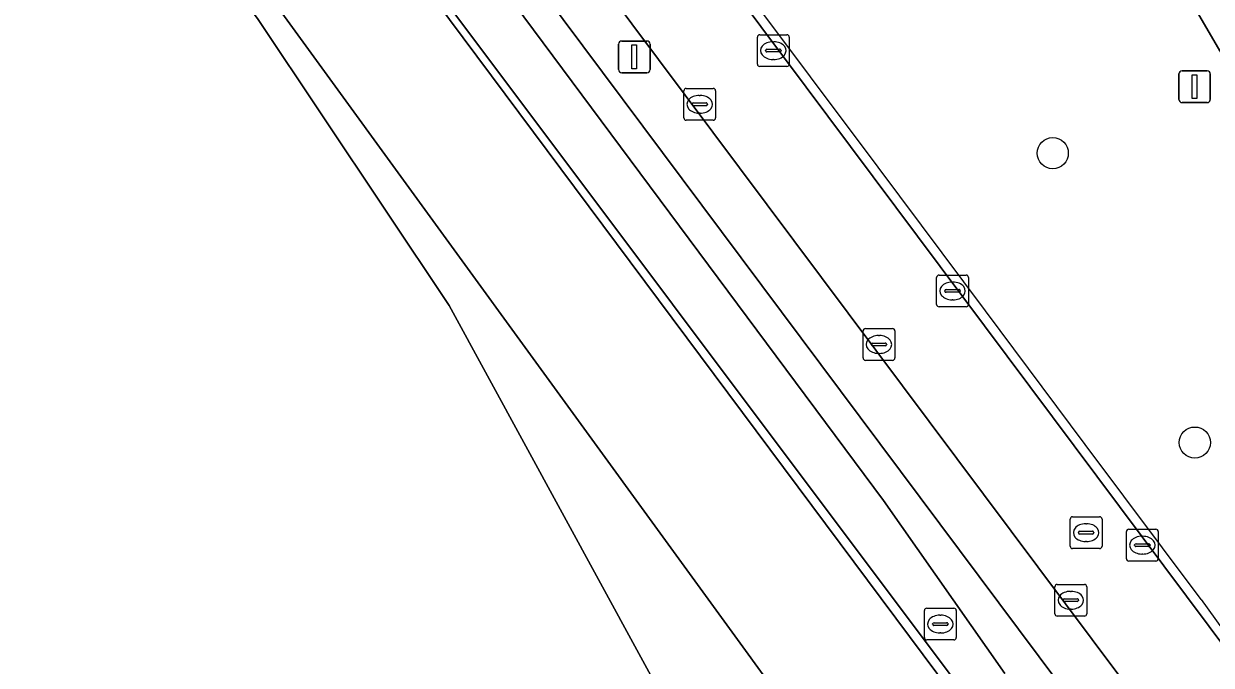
# Model space of a CAD drawing. Extents: x 161477 to 163040, y 383680 to 384871.
# Drawn here: x 162875.47 to 162912.82, y 384100.42 to 384120.61 of the extents above; entities that cross this region are included whole.
import ezdxf

# ---------------------------------------------------------------- set-up
doc = ezdxf.new("R2010")
doc.units = 0
for name, color, linetype in [('IMGEO_Berm_groen', 7, 'Continuous'), ('IMGEO_Boom', 7, 'Continuous'), ('IMGEO_Damwand', 7, 'Continuous'), ('IMGEO_Erf', 7, 'Continuous'), ('IMGEO_Fietspad_gesloten', 7, 'Continuous'), ('IMGEO_Gemengd_bos', 7, 'Continuous'), ('IMGEO_Greppel_droge_sloot', 7, 'Continuous'), ('IMGEO_Groenvoorziening', 7, 'Continuous'), ('IMGEO_Kolk', 7, 'Continuous'), ('IMGEO_Lichtmast', 7, 'Continuous'), ('IMGEO_Rijbaan_lokaal_gesloten', 7, 'Continuous'), ('IMGEO_Rioolput', 7, 'Continuous'), ('IMGEO_Verkeersbordpaal', 7, 'Continuous'), ('IMGEO_Voetpad_open', 7, 'Continuous')]:
    doc.layers.add(name, color=color, linetype=linetype)

msp = doc.modelspace()

# ---------------------------------------------------------------- linework, layer by layer
at = {"layer": 'IMGEO_Berm_groen'}
for points in [[(162905.075, 384098.982), (162873.063, 384141.95), (162869.641, 384145.516), (162866.447, 384148.545), (162861.93, 384152.448), (162861.019, 384154.754), (162861.21, 384155.099)], [(162852.254, 384152.905), (162859.064, 384148.322), (162861.519, 384146.513), (162867.609, 384141.183), (162873.086, 384135.255), (162876.02, 384131.389), (162904.482, 384092.204), (162906.049, 384090.74), (162911.015, 384086.099), (162945.826, 384034.431), (162947.978, 384036.222), (162951.942, 384039.522), (162924.943, 384075.44), (162924.348, 384074.968), (162922.275, 384073.476), (162920.619, 384075.677), (162922.703, 384077.166), (162923.238, 384077.552), (162911.778, 384093.171)], [(162877.908, 384147.651), (162879.249, 384146.276), (162881.766, 384143.154), (162936.676, 384069.611), (162939.169, 384071.004), (162937.626, 384073.878), (162920.788, 384105.411), (162913.085, 384119.757), (162909.809, 384125.408)]]:
    msp.add_lwpolyline(points, dxfattribs=at)
at = {"layer": 'IMGEO_Boom'}
for centre in [(162907.835, 384116.542), (162912.303, 384107.434)]:
    msp.add_circle(centre, 0.489, dxfattribs=at)
at = {"layer": 'IMGEO_Damwand'}
for points in [[(162912.498, 384102.495), (162908.856, 384107.373), (162905.715, 384111.58), (162902.34, 384116.101), (162898.087, 384121.796), (162894.497, 384126.604), (162891.054, 384131.215), (162885.633, 384138.476)], [(162912.498, 384102.495), (162913.174, 384101.565), (162913.813, 384100.685)]]:
    msp.add_lwpolyline(points, dxfattribs=at)
at = {"layer": 'IMGEO_Erf'}
msp.add_lwpolyline([(162904.38, 384083.243), (162902.869, 384086.016), (162901.928, 384087.743), (162888.849, 384111.749), (162882.842, 384120.753), (162872.662, 384134.547)], dxfattribs=at)
at = {"layer": 'IMGEO_Fietspad_gesloten'}
for points in [[(162944.125, 384059.667), (162936.676, 384069.611), (162881.766, 384143.154)], [(162878.377, 384142.332), (162937.22, 384063.568), (162954.425, 384040.799), (162955.323, 384041.308), (162944.986, 384060.17)]]:
    msp.add_lwpolyline(points, dxfattribs=at)
at = {"layer": 'IMGEO_Gemengd_bos'}
for points in [[(162911.015, 384086.099), (162906.049, 384090.74), (162904.482, 384092.204), (162876.02, 384131.389), (162873.086, 384135.255), (162867.609, 384141.183), (162861.519, 384146.513), (162859.064, 384148.322), (162852.254, 384152.905)], [(162872.662, 384134.547), (162882.842, 384120.753), (162888.849, 384111.749), (162901.928, 384087.743), (162902.869, 384086.016), (162904.38, 384083.243)]]:
    msp.add_lwpolyline(points, dxfattribs=at)
at = {"layer": 'IMGEO_Greppel_droge_sloot'}
for points in [[(162906.331, 384100.164), (162902.514, 384105.609), (162878.641, 384137.748)], [(162877.219, 384136.709), (162905.206, 384099.337)]]:
    msp.add_lwpolyline(points, dxfattribs=at)
at = {"layer": 'IMGEO_Groenvoorziening'}
for points in [[(162864.374, 384153.085), (162861.21, 384155.099), (162861.019, 384154.754), (162861.93, 384152.448), (162866.447, 384148.545), (162869.641, 384145.516), (162873.063, 384141.95), (162905.075, 384098.982)], [(162911.778, 384093.171), (162911.211, 384094.666), (162910.416, 384096.403), (162909.262, 384098.201), (162879.349, 384138.29)], [(162878.641, 384137.748), (162902.514, 384105.609), (162906.331, 384100.164)], [(162905.206, 384099.337), (162877.219, 384136.709)]]:
    msp.add_lwpolyline(points, dxfattribs=at)
at = {"layer": 'IMGEO_Kolk'}
for p, q in [((162898.545, 384119.343), (162898.545, 384120.195)), ((162898.62, 384120.269), (162899.472, 384120.269)), ((162899.033, 384120.049), (162899.058, 384120.049)), ((162899.546, 384120.195), (162899.546, 384119.343)), ((162898.804, 384119.763), (162898.804, 384119.775)), ((162899.242, 384119.726), (162898.844, 384119.726)), ((162898.847, 384119.812), (162899.245, 384119.812)), ((162899.288, 384119.775), (162899.288, 384119.763)), ((162899.472, 384119.269), (162898.62, 384119.269)), ((162899.056, 384119.489), (162899.031, 384119.489)), ((162896.23, 384117.653), (162896.23, 384118.505)), ((162896.305, 384118.579), (162897.157, 384118.579)), ((162897.231, 384118.505), (162897.231, 384117.653)), ((162896.718, 384118.359), (162896.743, 384118.359)), ((162896.489, 384118.073), (162896.489, 384118.085)), ((162896.927, 384118.036), (162896.529, 384118.036)), ((162896.532, 384118.122), (162896.93, 384118.122)), ((162896.741, 384117.799), (162896.716, 384117.799)), ((162896.973, 384118.085), (162896.973, 384118.073)), ((162897.157, 384117.579), (162896.305, 384117.579)), ((162904.182, 384111.779), (162904.182, 384112.631)), ((162904.257, 384112.705), (162905.109, 384112.705)), ((162905.183, 384112.631), (162905.183, 384111.779)), ((162904.441, 384112.199), (162904.441, 384112.211)), ((162904.879, 384112.162), (162904.481, 384112.162)), ((162904.484, 384112.248), (162904.882, 384112.248)), ((162904.67, 384112.485), (162904.695, 384112.485)), ((162904.925, 384112.211), (162904.925, 384112.199)), ((162904.693, 384111.925), (162904.668, 384111.925)), ((162905.109, 384111.705), (162904.257, 384111.705)), ((162901.868, 384110.095), (162901.868, 384110.947)), ((162901.943, 384111.021), (162902.795, 384111.021)), ((162902.356, 384110.801), (162902.381, 384110.801)), ((162902.869, 384110.947), (162902.869, 384110.095)), ((162902.127, 384110.515), (162902.127, 384110.527)), ((162902.565, 384110.478), (162902.167, 384110.478)), ((162902.17, 384110.564), (162902.568, 384110.564)), ((162902.611, 384110.527), (162902.611, 384110.515)), ((162902.795, 384110.021), (162901.943, 384110.021)), ((162902.379, 384110.241), (162902.354, 384110.241)), ((162910.226, 384104.705), (162911.078, 384104.705)), ((162910.151, 384103.779), (162910.151, 384104.631)), ((162910.639, 384104.485), (162910.664, 384104.485)), ((162911.152, 384104.631), (162911.152, 384103.779)), ((162910.41, 384104.199), (162910.41, 384104.211)), ((162910.848, 384104.162), (162910.45, 384104.162)), ((162910.453, 384104.248), (162910.851, 384104.248)), ((162910.894, 384104.211), (162910.894, 384104.199)), ((162911.078, 384103.705), (162910.226, 384103.705)), ((162910.662, 384103.925), (162910.637, 384103.925)), ((162907.901, 384102.045), (162907.901, 384102.897)), ((162907.976, 384102.971), (162908.828, 384102.971)), ((162908.902, 384102.897), (162908.902, 384102.045)), ((162908.16, 384102.465), (162908.16, 384102.477)), ((162908.203, 384102.514), (162908.601, 384102.514)), ((162908.389, 384102.751), (162908.414, 384102.751)), ((162908.644, 384102.477), (162908.644, 384102.465)), ((162903.798, 384101.295), (162903.798, 384102.147)), ((162903.873, 384102.221), (162904.725, 384102.221)), ((162904.799, 384102.147), (162904.799, 384101.295)), ((162908.598, 384102.428), (162908.2, 384102.428)), ((162908.412, 384102.191), (162908.387, 384102.191)), ((162904.057, 384101.715), (162904.057, 384101.727)), ((162904.1, 384101.764), (162904.498, 384101.764)), ((162904.286, 384102.001), (162904.311, 384102.001)), ((162904.541, 384101.727), (162904.541, 384101.715)), ((162908.828, 384101.971), (162907.976, 384101.971)), ((162904.495, 384101.678), (162904.097, 384101.678)), ((162904.309, 384101.441), (162904.284, 384101.441)), ((162904.725, 384101.221), (162903.873, 384101.221))]:
    msp.add_line(p, q, dxfattribs=at)
for points in [[(162898.545, 384119.343), (162898.545, 384120.195)], [(162898.62, 384120.269), (162899.472, 384120.269)], [(162899.546, 384120.195), (162899.546, 384119.343)], [(162899.472, 384119.269), (162898.62, 384119.269)], [(162896.23, 384117.653), (162896.23, 384118.505)], [(162896.305, 384118.579), (162897.157, 384118.579)], [(162897.231, 384118.505), (162897.231, 384117.653)], [(162897.157, 384117.579), (162896.305, 384117.579)], [(162904.182, 384111.779), (162904.182, 384112.631)], [(162904.257, 384112.705), (162905.109, 384112.705)], [(162905.183, 384112.631), (162905.183, 384111.779)], [(162905.109, 384111.705), (162904.257, 384111.705)], [(162901.868, 384110.095), (162901.868, 384110.947)], [(162901.943, 384111.021), (162902.795, 384111.021)], [(162902.869, 384110.947), (162902.869, 384110.095)], [(162902.795, 384110.021), (162901.943, 384110.021)], [(162910.226, 384104.705), (162911.078, 384104.705)], [(162910.151, 384103.779), (162910.151, 384104.631)], [(162911.152, 384104.631), (162911.152, 384103.779)], [(162911.078, 384103.705), (162910.226, 384103.705)], [(162907.901, 384102.045), (162907.901, 384102.897)], [(162907.976, 384102.971), (162908.828, 384102.971)], [(162908.902, 384102.897), (162908.902, 384102.045)], [(162903.798, 384101.295), (162903.798, 384102.147)], [(162903.873, 384102.221), (162904.725, 384102.221)], [(162904.799, 384102.147), (162904.799, 384101.295)], [(162908.828, 384101.971), (162907.976, 384101.971)], [(162904.725, 384101.221), (162903.873, 384101.221)]]:
    msp.add_lwpolyline(points, dxfattribs=at)
for centre, radius, start, end in [((162898.622, 384120.193), 0.0765, 91.552, 178.448), ((162898.622, 384120.193), 0.0765, 91.552, 178.448), ((162899.47, 384120.193), 0.0765, 1.552, 88.448), ((162899.47, 384120.193), 0.0765, 1.552, 88.448), ((162898.844, 384119.772), 0.0403, 85.8775, 175.7526), ((162898.841, 384119.762), 0.0366, 178.938, 274.7102), ((162899.245, 384119.769), 0.043, 264.8664, 352.4533), ((162899.249, 384119.774), 0.0386, 1.7309, 96.639), ((162898.622, 384119.345), 0.0765, 181.552, 268.448), ((162898.622, 384119.345), 0.0765, 181.552, 268.448), ((162899.47, 384119.345), 0.0765, 271.552, 358.448), ((162899.47, 384119.345), 0.0765, 271.552, 358.448), ((162896.307, 384118.503), 0.0765, 91.552, 178.448), ((162896.307, 384118.503), 0.0765, 91.552, 178.448), ((162897.155, 384118.503), 0.0765, 1.552, 88.448), ((162897.155, 384118.503), 0.0765, 1.552, 88.448), ((162896.529, 384118.082), 0.0403, 85.8775, 175.7526), ((162896.526, 384118.072), 0.0366, 178.938, 274.7102), ((162896.93, 384118.079), 0.043, 264.8664, 352.4533), ((162896.934, 384118.084), 0.0386, 1.7309, 96.639), ((162896.307, 384117.655), 0.0765, 181.552, 268.448), ((162896.307, 384117.655), 0.0765, 181.552, 268.448), ((162897.155, 384117.655), 0.0765, 271.552, 358.448), ((162897.155, 384117.655), 0.0765, 271.552, 358.448), ((162904.259, 384112.629), 0.0765, 91.552, 178.448), ((162904.259, 384112.629), 0.0765, 91.552, 178.448), ((162905.107, 384112.629), 0.0765, 1.552, 88.448), ((162905.107, 384112.629), 0.0765, 1.552, 88.448), ((162904.481, 384112.208), 0.0403, 85.8775, 175.7526), ((162904.478, 384112.198), 0.0366, 178.938, 274.7102), ((162904.882, 384112.205), 0.043, 264.8664, 352.4533), ((162904.886, 384112.21), 0.0386, 1.7309, 96.639), ((162904.259, 384111.781), 0.0765, 181.552, 268.448), ((162904.259, 384111.781), 0.0765, 181.552, 268.448), ((162905.107, 384111.781), 0.0765, 271.552, 358.448), ((162905.107, 384111.781), 0.0765, 271.552, 358.448), ((162901.945, 384110.945), 0.0765, 91.552, 178.448), ((162901.945, 384110.945), 0.0765, 91.552, 178.448), ((162902.793, 384110.945), 0.0765, 1.552, 88.448), ((162902.793, 384110.945), 0.0765, 1.552, 88.448), ((162902.167, 384110.524), 0.0403, 85.8775, 175.7526), ((162902.164, 384110.514), 0.0366, 178.938, 274.7102), ((162902.568, 384110.521), 0.043, 264.8664, 352.4533), ((162902.572, 384110.526), 0.0386, 1.7309, 96.639), ((162901.945, 384110.097), 0.0765, 181.552, 268.448), ((162901.945, 384110.097), 0.0765, 181.552, 268.448), ((162902.793, 384110.097), 0.0765, 271.552, 358.448), ((162902.793, 384110.097), 0.0765, 271.552, 358.448), ((162910.228, 384104.629), 0.0765, 91.552, 178.448), ((162910.228, 384104.629), 0.0765, 91.552, 178.448), ((162911.076, 384104.629), 0.0765, 1.552, 88.448), ((162911.076, 384104.629), 0.0765, 1.552, 88.448), ((162910.45, 384104.208), 0.0403, 85.8775, 175.7526), ((162910.447, 384104.198), 0.0366, 178.938, 274.7102), ((162910.851, 384104.205), 0.043, 264.8664, 352.4533), ((162910.855, 384104.21), 0.0386, 1.7309, 96.639), ((162910.228, 384103.781), 0.0765, 181.552, 268.448), ((162910.228, 384103.781), 0.0765, 181.552, 268.448), ((162911.076, 384103.781), 0.0765, 271.552, 358.448), ((162911.076, 384103.781), 0.0765, 271.552, 358.448), ((162907.978, 384102.895), 0.0765, 91.552, 178.448), ((162907.978, 384102.895), 0.0765, 91.552, 178.448), ((162908.826, 384102.895), 0.0765, 1.552, 88.448), ((162908.826, 384102.895), 0.0765, 1.552, 88.448), ((162908.2, 384102.474), 0.0403, 85.8775, 175.7526), ((162908.197, 384102.464), 0.0366, 178.938, 274.7102), ((162908.601, 384102.471), 0.043, 264.8664, 352.4533), ((162908.605, 384102.476), 0.0386, 1.7309, 96.639), ((162903.875, 384102.145), 0.0765, 91.552, 178.448), ((162903.875, 384102.145), 0.0765, 91.552, 178.448), ((162904.723, 384102.145), 0.0765, 1.552, 88.448), ((162904.723, 384102.145), 0.0765, 1.552, 88.448), ((162904.097, 384101.724), 0.0403, 85.8775, 175.7526), ((162904.094, 384101.714), 0.0366, 178.938, 274.7102), ((162904.498, 384101.721), 0.043, 264.8664, 352.4533), ((162904.502, 384101.726), 0.0386, 1.7309, 96.639), ((162907.978, 384102.047), 0.0765, 181.552, 268.448), ((162907.978, 384102.047), 0.0765, 181.552, 268.448), ((162908.826, 384102.047), 0.0765, 271.552, 358.448), ((162908.826, 384102.047), 0.0765, 271.552, 358.448), ((162903.875, 384101.297), 0.0765, 181.552, 268.448), ((162903.875, 384101.297), 0.0765, 181.552, 268.448), ((162904.723, 384101.297), 0.0765, 271.552, 358.448), ((162904.723, 384101.297), 0.0765, 271.552, 358.448)]:
    msp.add_arc(centre, radius, start, end, dxfattribs=at)
for centre, major_axis, ratio, start_param, end_param in [((162899.032, 384119.769), (-0.387, 0.002), 0.722429, 4.712389, 7.853982), ((162899.057, 384119.769), (-0.39, 0.002), 0.717154, 1.570796, 4.712389), ((162896.717, 384118.079), (-0.387, 0.002), 0.722429, 4.712389, 7.853982), ((162896.742, 384118.079), (-0.39, 0.002), 0.717154, 1.570796, 4.712389), ((162904.669, 384112.205), (-0.387, 0.002), 0.722429, 4.712389, 7.853982), ((162904.694, 384112.205), (-0.39, 0.002), 0.717154, 1.570796, 4.712389), ((162902.355, 384110.521), (-0.387, 0.002), 0.722429, 4.712389, 7.853982), ((162902.38, 384110.521), (-0.39, 0.002), 0.717154, 1.570796, 4.712389), ((162910.638, 384104.205), (-0.387, 0.002), 0.722429, 4.712389, 7.853982), ((162910.663, 384104.205), (-0.39, 0.002), 0.717154, 1.570796, 4.712389), ((162908.388, 384102.471), (-0.387, 0.002), 0.722429, 4.712389, 7.853982), ((162908.413, 384102.471), (-0.39, 0.002), 0.717154, 1.570796, 4.712389), ((162904.285, 384101.721), (-0.387, 0.002), 0.722429, 4.712389, 7.853982), ((162904.31, 384101.721), (-0.39, 0.002), 0.717154, 1.570796, 4.712389)]:
    msp.add_ellipse(centre, major_axis=major_axis, ratio=ratio, start_param=start_param, end_param=end_param, dxfattribs=at)
at = {"layer": 'IMGEO_Lichtmast'}
for p, q in [((162894.278, 384120.071), (162895.068, 384120.071)), ((162895.068, 384120.071), (162894.278, 384120.071)), ((162894.178, 384119.171), (162894.178, 384119.971)), ((162894.178, 384119.971), (162894.178, 384119.171)), ((162895.168, 384119.971), (162895.168, 384119.171)), ((162895.168, 384119.171), (162895.168, 384119.971)), ((162895.068, 384119.071), (162894.278, 384119.071)), ((162894.278, 384119.071), (162895.068, 384119.071))]:
    msp.add_line(p, q, dxfattribs=at)
msp.add_lwpolyline([(162894.598, 384119.946), (162894.748, 384119.946), (162894.748, 384119.196), (162894.598, 384119.196), (162894.598, 384119.946)], dxfattribs=at)
for centre, start, end in [((162894.278, 384119.971), 90, 180), ((162894.278, 384119.971), 90, 180), ((162895.068, 384119.971), 0, 90), ((162895.068, 384119.971), 360, 90), ((162894.278, 384119.171), 180, 270), ((162894.278, 384119.171), 180, 270), ((162895.068, 384119.171), 270, 0), ((162895.068, 384119.171), 270, 0)]:
    msp.add_arc(centre, 0.1, start, end, dxfattribs=at)
at = {"layer": 'IMGEO_Rijbaan_lokaal_gesloten'}
msp.add_lwpolyline([(162944.7, 384074.163), (162932.721, 384095.239), (162909.809, 384125.408), (162913.085, 384119.757), (162920.788, 384105.411), (162937.626, 384073.878), (162939.169, 384071.004), (162941.442, 384066.786), (162944.986, 384060.17), (162955.323, 384041.308), (162957.398, 384042.431), (162969.101, 384020.75), (162973.137, 384020.416), (162966.222, 384033.254), (162960.898, 384043.133), (162960.653, 384043.587), (162960.411, 384044.037), (162944.528, 384073.502)], dxfattribs=at)
at = {"layer": 'IMGEO_Rioolput'}
for p, q in [((162908.457, 384105.098), (162909.309, 384105.098)), ((162908.382, 384104.172), (162908.382, 384105.024)), ((162908.87, 384104.878), (162908.895, 384104.878)), ((162909.383, 384105.024), (162909.383, 384104.172)), ((162908.641, 384104.592), (162908.641, 384104.604)), ((162909.079, 384104.555), (162908.681, 384104.555)), ((162908.684, 384104.641), (162909.082, 384104.641)), ((162908.893, 384104.318), (162908.868, 384104.318)), ((162909.125, 384104.604), (162909.125, 384104.592)), ((162909.309, 384104.098), (162908.457, 384104.098))]:
    msp.add_line(p, q, dxfattribs=at)
for points in [[(162908.457, 384105.098), (162909.309, 384105.098)], [(162908.382, 384104.172), (162908.382, 384105.024)], [(162909.383, 384105.024), (162909.383, 384104.172)], [(162909.309, 384104.098), (162908.457, 384104.098)]]:
    msp.add_lwpolyline(points, dxfattribs=at)
for centre, radius, start, end in [((162908.459, 384105.022), 0.0765, 91.552, 178.448), ((162908.459, 384105.022), 0.0765, 91.552, 178.448), ((162909.307, 384105.022), 0.0765, 1.552, 88.448), ((162909.307, 384105.022), 0.0765, 1.552, 88.448), ((162908.681, 384104.601), 0.0403, 85.8775, 175.7526), ((162908.678, 384104.591), 0.0366, 178.938, 274.7102), ((162909.082, 384104.598), 0.043, 264.8664, 352.4533), ((162909.086, 384104.603), 0.0386, 1.7309, 96.639), ((162908.459, 384104.174), 0.0765, 181.552, 268.448), ((162908.459, 384104.174), 0.0765, 181.552, 268.448), ((162909.307, 384104.174), 0.0765, 271.552, 358.448), ((162909.307, 384104.174), 0.0765, 271.552, 358.448)]:
    msp.add_arc(centre, radius, start, end, dxfattribs=at)
for centre, major_axis, ratio, start_param, end_param in [((162908.869, 384104.598), (-0.387, 0.002), 0.722429, 4.712389, 7.853982), ((162908.894, 384104.598), (-0.39, 0.002), 0.717154, 1.570796, 4.712389)]:
    msp.add_ellipse(centre, major_axis=major_axis, ratio=ratio, start_param=start_param, end_param=end_param, dxfattribs=at)
at = {"layer": 'IMGEO_Verkeersbordpaal'}
for p, q in [((162911.799, 384118.233), (162911.799, 384119.033)), ((162911.799, 384119.033), (162911.799, 384118.233)), ((162911.899, 384119.133), (162912.689, 384119.133)), ((162912.689, 384119.133), (162911.899, 384119.133)), ((162912.789, 384119.033), (162912.789, 384118.233)), ((162912.789, 384118.233), (162912.789, 384119.033)), ((162912.689, 384118.133), (162911.899, 384118.133)), ((162911.899, 384118.133), (162912.689, 384118.133))]:
    msp.add_line(p, q, dxfattribs=at)
msp.add_lwpolyline([(162912.219, 384119.008), (162912.369, 384119.008), (162912.369, 384118.258), (162912.219, 384118.258), (162912.219, 384119.008)], dxfattribs=at)
for centre, start, end in [((162911.899, 384119.033), 90, 180), ((162911.899, 384119.033), 90, 180), ((162912.689, 384119.033), 0, 90), ((162912.689, 384119.033), 360, 90), ((162911.899, 384118.233), 180, 270), ((162911.899, 384118.233), 180, 270), ((162912.689, 384118.233), 270, 0), ((162912.689, 384118.233), 270, 0)]:
    msp.add_arc(centre, 0.1, start, end, dxfattribs=at)
at = {"layer": 'IMGEO_Voetpad_open'}
for points in [[(162957.606, 384036.622), (162955.72, 384039.085), (162955.032, 384039.995), (162954.738, 384040.384), (162954.425, 384040.799), (162937.22, 384063.568), (162878.377, 384142.332)], [(162879.349, 384138.29), (162909.262, 384098.201), (162910.416, 384096.403), (162911.211, 384094.666), (162911.778, 384093.171), (162923.238, 384077.552), (162924.943, 384075.44), (162951.942, 384039.522), (162957.65, 384032.806), (162963.935, 384021.177), (162966.137, 384020.995), (162959.668, 384033.021)]]:
    msp.add_lwpolyline(points, dxfattribs=at)

doc.saveas('drawing.dxf')
